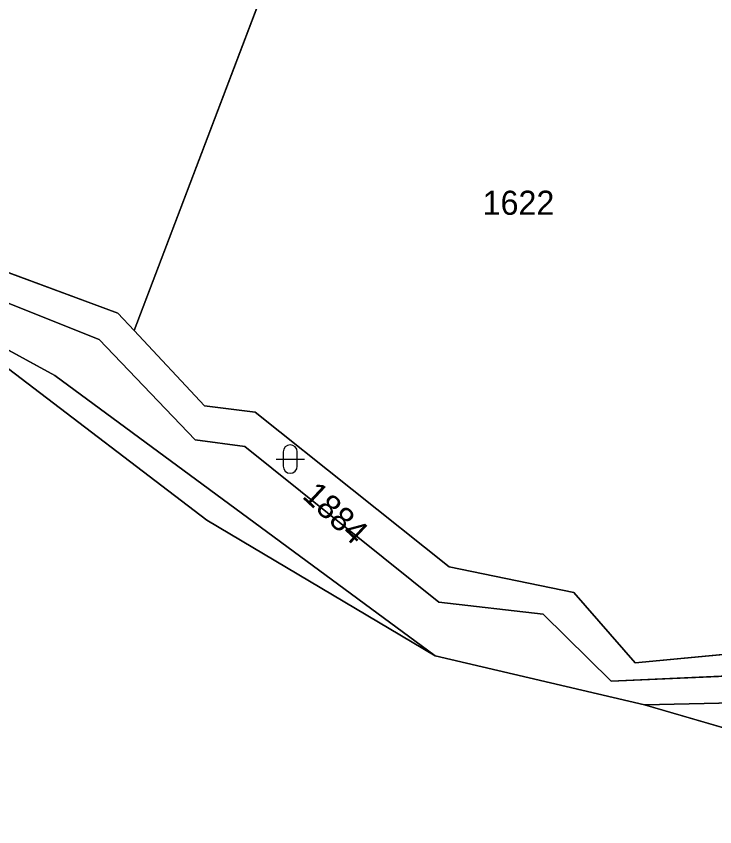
# Model space of a CAD drawing. Extents: x -689422 to -685210, y -987725 to -982160.
# Drawn here: x -686599.7 to -686550.5, y -985769.8 to -985712.6 of the extents above; entities that cross this region are included whole.
import ezdxf

# ---------------------------------------------------------------- set-up
doc = ezdxf.new("R2010")
doc.units = 0
for name, color, linetype in [('KN_Hranice_katastrální území', 7, 'Continuous'), ('KN_Hranice_parcel', 7, 'Continuous'), ('KN_Parcelni cisla', 7, 'Continuous'), ('KN_Polygon parcely', 7, 'Continuous'), ('KN_POZEMKY_LESNI POZEMEK', 7, 'Continuous'), ('KN_POZEMKY_OSTATNI PLOCHA', 7, 'Continuous'), ('KN_POZEMKY_VODNI_PLOCHA', 7, 'Continuous'), ('KN_VYUZITI_07_vodni plocha_tok prirozeny', 7, 'Continuous'), ('KN_VYUZITI_23_ostatni plocha_manipulacni plocha', 7, 'Continuous'), ('KN_VYUZITI_27_ostatni plocha_neplodna puda', 7, 'Continuous'), ('KN_Značky kultur', 7, 'Continuous')]:
    doc.layers.add(name, color=color, linetype=linetype)

msp = doc.modelspace()

# ---------------------------------------------------------------- linework, layer by layer
at = {"layer": 'KN_Hranice_katastrální území'}
for points in [[(-686459.76, -985799.27), (-686469.92, -985787.16), (-686482.59, -985776.81), (-686485.09, -985772.48), (-686486.38, -985769.93), (-686494.04, -985766.01), (-686512.81, -985761.48), (-686537.6, -985760.77), (-686555.46, -985761.18), (-686570.2, -985757.72), (-686597.01, -985737.96), (-686606.48, -985732.79), (-686619.15, -985733.99), (-686631.66, -985735.18), (-686643.59, -985734.42), (-686654.67, -985740.06), (-686664.97, -985741.95), (-686680.13, -985741.09)], [(-686680.13, -985741.09), (-686664.97, -985741.95), (-686654.67, -985740.06), (-686643.59, -985734.42), (-686631.66, -985735.18), (-686619.15, -985733.99), (-686606.48, -985732.79), (-686597.01, -985737.96), (-686570.2, -985757.72), (-686555.46, -985761.18), (-686537.6, -985760.77), (-686512.81, -985761.48), (-686494.04, -985766.01), (-686486.38, -985769.93)]]:
    msp.add_lwpolyline(points, dxfattribs=at)
at = {"layer": 'KN_Hranice_parcel'}
for p, q in [((-686575.07, -985691.76), (-686591.41, -985734.8)), ((-686606.48, -985732.79), (-686597.01, -985737.96)), ((-686606.48, -985732.79), (-686597.01, -985737.96)), ((-686597.01, -985737.96), (-686570.2, -985757.72)), ((-686597.01, -985737.96), (-686570.2, -985757.72)), ((-686570.2, -985757.72), (-686555.46, -985761.18)), ((-686570.2, -985757.72), (-686555.46, -985761.18))]:
    msp.add_line(p, q, dxfattribs=at)
for points in [[(-686591.41, -985734.8), (-686592.56, -985733.57), (-686615.9, -985724.94)], [(-686632.18, -985732.99), (-686614.92, -985727.04), (-686593.88, -985735.43), (-686587.12, -985742.5), (-686583.63, -985742.97), (-686569.95, -985753.94), (-686562.59, -985754.79), (-686557.81, -985759.51), (-686522.64, -985757.91), (-686505.82, -985759.67)], [(-686570.2, -985757.72), (-686586.29, -985748.15), (-686600.27, -985737.5), (-686619.15, -985733.99)], [(-686591.41, -985734.8), (-686586.45, -985740.1), (-686582.9, -985740.54), (-686569.21, -985751.45), (-686560.44, -985753.26), (-686556.11, -985758.21), (-686522.76, -985755.04)], [(-686555.46, -985761.18), (-686537.6, -985760.77), (-686512.81, -985761.48), (-686494.04, -985766.01)], [(-686555.46, -985761.18), (-686537.6, -985760.77), (-686512.81, -985761.48), (-686494.04, -985766.01)], [(-686482.59, -985776.81), (-686490.47, -985770.56), (-686510.97, -985763.81), (-686524.1, -985763.04), (-686533.14, -985767.66), (-686555.46, -985761.18)]]:
    msp.add_lwpolyline(points, dxfattribs=at)
at = {"layer": 'KN_Polygon parcely'}
for points in [[(-686601.01, -985682.59), (-686608.64, -985685.01), (-686657.15, -985695.67), (-686658.45, -985695.92), (-686694.38, -985702.9), (-686703.18, -985705.05), (-686712.73, -985706.47), (-686716.23, -985714.43), (-686706.57, -985712.79), (-686631.35, -985720.56), (-686615.9, -985724.94), (-686592.56, -985733.57), (-686591.41, -985734.8), (-686575.07, -985691.76), (-686581.29, -985689.11), (-686593.6, -985683.86)], [(-686505.82, -985759.67), (-686503.35, -985759.93), (-686484.3, -985766.63), (-686483.15, -985764.6), (-686476.59, -985753.02), (-686506, -985738.06), (-686506.4, -985735.26), (-686561.24, -985697.66), (-686575.07, -985691.76), (-686591.41, -985734.8), (-686586.45, -985740.1), (-686582.9, -985740.54), (-686569.21, -985751.45), (-686560.44, -985753.26), (-686556.11, -985758.21), (-686522.76, -985755.04), (-686507.82, -985757.3), (-686505.04, -985758.4)], [(-686562.59, -985754.79), (-686557.81, -985759.51), (-686522.64, -985757.91), (-686505.82, -985759.67), (-686505.04, -985758.4), (-686507.82, -985757.3), (-686522.76, -985755.04), (-686556.11, -985758.21), (-686560.44, -985753.26), (-686569.21, -985751.45), (-686582.9, -985740.54), (-686586.45, -985740.1), (-686591.41, -985734.8), (-686592.56, -985733.57), (-686615.9, -985724.94), (-686621.69, -985726.99), (-686632.09, -985730.68), (-686632.18, -985732.99), (-686614.92, -985727.04), (-686593.88, -985735.43), (-686587.12, -985742.5), (-686583.63, -985742.97), (-686569.95, -985753.94)], [(-686597.01, -985737.96), (-686606.48, -985732.79), (-686619.15, -985733.99), (-686600.27, -985737.5), (-686586.29, -985748.15), (-686570.2, -985757.72)], [(-686537.6, -985760.77), (-686555.46, -985761.18), (-686533.14, -985767.66), (-686524.1, -985763.04), (-686510.97, -985763.81), (-686490.47, -985770.56), (-686482.59, -985776.81), (-686485.09, -985772.48), (-686486.38, -985769.93), (-686494.04, -985766.01), (-686512.81, -985761.48)]]:
    msp.add_lwpolyline(points, close=True, dxfattribs=at)
for points in [[(-686478.53, -985775.28), (-686481.19, -985767.87), (-686484.3, -985766.63), (-686503.35, -985759.93), (-686505.82, -985759.67), (-686522.64, -985757.91), (-686557.81, -985759.51), (-686562.59, -985754.79), (-686569.95, -985753.94), (-686583.63, -985742.97), (-686587.12, -985742.5), (-686593.88, -985735.43), (-686614.92, -985727.04), (-686632.18, -985732.99), (-686641.42, -985732.36), (-686660.67, -985740.52), (-686668.27, -985740.03), (-686685.57, -985736.36)], [(-686680.13, -985741.09), (-686664.97, -985741.95), (-686654.67, -985740.06), (-686643.59, -985734.42), (-686631.66, -985735.18), (-686619.15, -985733.99), (-686606.48, -985732.79), (-686597.01, -985737.96), (-686570.2, -985757.72), (-686555.46, -985761.18), (-686537.6, -985760.77), (-686512.81, -985761.48), (-686494.04, -985766.01), (-686486.38, -985769.93)], [(-686490.47, -985770.56), (-686510.97, -985763.81), (-686524.1, -985763.04), (-686533.14, -985767.66), (-686555.46, -985761.18), (-686570.2, -985757.72), (-686586.29, -985748.15), (-686600.27, -985737.5), (-686619.15, -985733.99), (-686631.66, -985735.18), (-686654.67, -985740.06), (-686664.97, -985741.95), (-686694.33, -985744.46)]]:
    msp.add_lwpolyline(points, dxfattribs=at)
at = {"layer": 'KN_POZEMKY_LESNI POZEMEK'}
for p, q in [((-686606.48, -985732.79), (-686597.01, -985737.96)), ((-686600.27, -985737.5), (-686586.29, -985748.15)), ((-686586.29, -985748.15), (-686600.27, -985737.5)), ((-686597.01, -985737.96), (-686570.2, -985757.72)), ((-686586.29, -985748.15), (-686570.2, -985757.72)), ((-686570.2, -985757.72), (-686586.29, -985748.15)), ((-686570.2, -985757.72), (-686555.46, -985761.18)), ((-686555.46, -985761.18), (-686537.6, -985760.77)), ((-686533.14, -985767.66), (-686555.46, -985761.18)), ((-686555.46, -985761.18), (-686533.14, -985767.66))]:
    msp.add_line(p, q, dxfattribs=at)
at = {"layer": 'KN_POZEMKY_OSTATNI PLOCHA'}
for p, q in [((-686575.07, -985691.76), (-686591.41, -985734.8)), ((-686591.41, -985734.8), (-686575.07, -985691.76)), ((-686592.56, -985733.57), (-686615.9, -985724.94)), ((-686615.9, -985724.94), (-686592.56, -985733.57)), ((-686593.88, -985735.43), (-686614.92, -985727.04)), ((-686591.41, -985734.8), (-686592.56, -985733.57)), ((-686592.56, -985733.57), (-686591.41, -985734.8)), ((-686586.45, -985740.1), (-686591.41, -985734.8)), ((-686591.41, -985734.8), (-686586.45, -985740.1)), ((-686587.12, -985742.5), (-686593.88, -985735.43)), ((-686582.9, -985740.54), (-686586.45, -985740.1)), ((-686586.45, -985740.1), (-686582.9, -985740.54)), ((-686569.21, -985751.45), (-686582.9, -985740.54)), ((-686582.9, -985740.54), (-686569.21, -985751.45)), ((-686583.63, -985742.97), (-686587.12, -985742.5)), ((-686569.95, -985753.94), (-686583.63, -985742.97)), ((-686560.44, -985753.26), (-686569.21, -985751.45)), ((-686569.21, -985751.45), (-686560.44, -985753.26)), ((-686556.11, -985758.21), (-686560.44, -985753.26)), ((-686560.44, -985753.26), (-686556.11, -985758.21)), ((-686562.59, -985754.79), (-686569.95, -985753.94)), ((-686557.81, -985759.51), (-686562.59, -985754.79)), ((-686522.76, -985755.04), (-686556.11, -985758.21)), ((-686556.11, -985758.21), (-686522.76, -985755.04)), ((-686522.64, -985757.91), (-686557.81, -985759.51))]:
    msp.add_line(p, q, dxfattribs=at)
at = {"layer": 'KN_POZEMKY_VODNI_PLOCHA'}
for p, q in [((-686614.92, -985727.04), (-686593.88, -985735.43)), ((-686597.01, -985737.96), (-686606.48, -985732.79)), ((-686593.88, -985735.43), (-686587.12, -985742.5)), ((-686570.2, -985757.72), (-686597.01, -985737.96)), ((-686587.12, -985742.5), (-686583.63, -985742.97)), ((-686583.63, -985742.97), (-686569.95, -985753.94)), ((-686569.95, -985753.94), (-686562.59, -985754.79)), ((-686562.59, -985754.79), (-686557.81, -985759.51)), ((-686555.46, -985761.18), (-686570.2, -985757.72)), ((-686557.81, -985759.51), (-686522.64, -985757.91)), ((-686537.6, -985760.77), (-686555.46, -985761.18))]:
    msp.add_line(p, q, dxfattribs=at)
at = {"layer": 'KN_VYUZITI_07_vodni plocha_tok prirozeny'}
for p, q in [((-686614.92, -985727.04), (-686593.88, -985735.43)), ((-686597.01, -985737.96), (-686606.48, -985732.79)), ((-686593.88, -985735.43), (-686587.12, -985742.5)), ((-686570.2, -985757.72), (-686597.01, -985737.96)), ((-686587.12, -985742.5), (-686583.63, -985742.97)), ((-686583.63, -985742.97), (-686569.95, -985753.94)), ((-686569.95, -985753.94), (-686562.59, -985754.79)), ((-686562.59, -985754.79), (-686557.81, -985759.51)), ((-686555.46, -985761.18), (-686570.2, -985757.72)), ((-686557.81, -985759.51), (-686522.64, -985757.91)), ((-686537.6, -985760.77), (-686555.46, -985761.18))]:
    msp.add_line(p, q, dxfattribs=at)
at = {"layer": 'KN_VYUZITI_23_ostatni plocha_manipulacni plocha'}
for p, q in [((-686575.07, -985691.76), (-686591.41, -985734.8)), ((-686591.41, -985734.8), (-686575.07, -985691.76)), ((-686592.56, -985733.57), (-686615.9, -985724.94)), ((-686591.41, -985734.8), (-686592.56, -985733.57)), ((-686586.45, -985740.1), (-686591.41, -985734.8)), ((-686582.9, -985740.54), (-686586.45, -985740.1)), ((-686569.21, -985751.45), (-686582.9, -985740.54)), ((-686560.44, -985753.26), (-686569.21, -985751.45)), ((-686556.11, -985758.21), (-686560.44, -985753.26)), ((-686522.76, -985755.04), (-686556.11, -985758.21))]:
    msp.add_line(p, q, dxfattribs=at)
at = {"layer": 'KN_VYUZITI_27_ostatni plocha_neplodna puda'}
for p, q in [((-686615.9, -985724.94), (-686592.56, -985733.57)), ((-686593.88, -985735.43), (-686614.92, -985727.04)), ((-686592.56, -985733.57), (-686591.41, -985734.8)), ((-686591.41, -985734.8), (-686586.45, -985740.1)), ((-686587.12, -985742.5), (-686593.88, -985735.43)), ((-686586.45, -985740.1), (-686582.9, -985740.54)), ((-686582.9, -985740.54), (-686569.21, -985751.45)), ((-686583.63, -985742.97), (-686587.12, -985742.5)), ((-686569.95, -985753.94), (-686583.63, -985742.97)), ((-686569.21, -985751.45), (-686560.44, -985753.26)), ((-686560.44, -985753.26), (-686556.11, -985758.21)), ((-686562.59, -985754.79), (-686569.95, -985753.94)), ((-686557.81, -985759.51), (-686562.59, -985754.79)), ((-686556.11, -985758.21), (-686522.76, -985755.04)), ((-686522.64, -985757.91), (-686557.81, -985759.51))]:
    msp.add_line(p, q, dxfattribs=at)
at = {"layer": 'KN_Značky kultur'}
for p, q in [((-686580.921, -985743.351), (-686580.921, -985744.352)), ((-686579.919, -985744.352), (-686579.919, -985743.351)), ((-686581.421, -985743.851), (-686579.419, -985743.851))]:
    msp.add_line(p, q, dxfattribs=at)
for centre, start, end in [((-686580.42, -985743.351), 0, 180), ((-686580.42, -985744.351), 180, 359.9879)]:
    msp.add_arc(centre, 0.5, start, end, dxfattribs=at)

# ---------------------------------------------------------------- texts
at = {"layer": 'KN_Parcelni cisla'}
msp.add_text('1622', height=1.7, dxfattribs=at).set_placement((-686566.86, -985726.64))
msp.add_text('1884', height=1.7, rotation=317, dxfattribs=at).set_placement((-686579.639, -985746.541))

doc.saveas('drawing.dxf')
